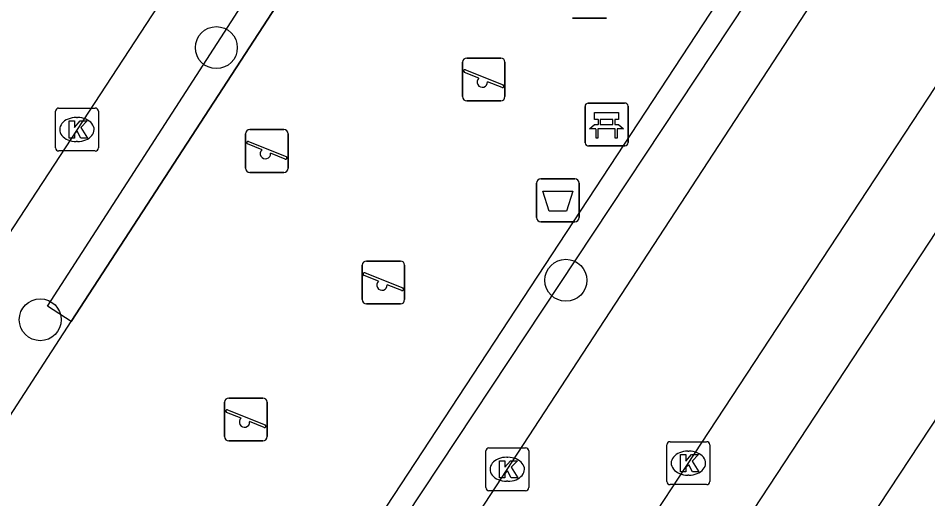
# Model space of a CAD drawing. Extents: x 159280 to 160375, y 384531 to 385872.
# Drawn here: x 160034.82 to 160056.02, y 384678.69 to 384689.89 of the extents above; entities that cross this region are included whole.
import ezdxf

# ---------------------------------------------------------------- set-up
doc = ezdxf.new("R2010")
doc.units = 0
for name, color, linetype in [('IMGEO_Afvalbak', 7, 'Continuous'), ('IMGEO_Bank', 7, 'Continuous'), ('IMGEO_Boom', 7, 'Continuous'), ('IMGEO_Groenvoorziening', 7, 'Continuous'), ('IMGEO_Haag', 7, 'Continuous'), ('IMGEO_Hek', 7, 'Continuous'), ('IMGEO_Kolk', 7, 'Continuous'), ('IMGEO_Rijbaan_lokaal_open', 7, 'Continuous'), ('IMGEO_Speelvoorziening', 7, 'Continuous'), ('IMGEO_Voetpad_open', 7, 'Continuous')]:
    doc.layers.add(name, color=color, linetype=linetype)

msp = doc.modelspace()

# ---------------------------------------------------------------- linework, layer by layer
at = {"layer": 'IMGEO_Afvalbak'}
for p, q in [((160046.906, 384685.247), (160046.906, 384686.047)), ((160046.906, 384686.047), (160046.906, 384685.247)), ((160047.006, 384686.147), (160047.796, 384686.147)), ((160047.796, 384686.147), (160047.006, 384686.147)), ((160047.896, 384686.047), (160047.896, 384685.247)), ((160047.896, 384685.247), (160047.896, 384686.047)), ((160047.796, 384685.147), (160047.006, 384685.147)), ((160047.006, 384685.147), (160047.796, 384685.147))]:
    msp.add_line(p, q, dxfattribs=at)
msp.add_lwpolyline([(160047.049, 384685.861), (160047.753, 384685.861), (160047.604, 384685.391), (160047.198, 384685.391), (160047.049, 384685.861)], dxfattribs=at)
for centre, start, end in [((160047.006, 384686.047), 90, 180), ((160047.006, 384686.047), 90, 180), ((160047.796, 384686.047), 0, 90), ((160047.796, 384686.047), 360, 90), ((160047.006, 384685.247), 180, 270), ((160047.006, 384685.247), 180, 270), ((160047.796, 384685.247), 270, 0), ((160047.796, 384685.247), 270, 0)]:
    msp.add_arc(centre, 0.1, start, end, dxfattribs=at)
at = {"layer": 'IMGEO_Bank'}
for p, q in [((160048.112, 384687.911), (160048.953, 384687.911)), ((160048.953, 384687.911), (160048.112, 384687.911)), ((160048.037, 384686.986), (160048.037, 384687.827)), ((160048.037, 384687.827), (160048.037, 384686.986)), ((160049.037, 384687.836), (160049.037, 384686.995)), ((160049.037, 384686.995), (160049.037, 384687.836)), ((160048.346, 384687.417), (160048.346, 384687.523)), ((160048.39, 384687.523), (160048.39, 384687.417)), ((160048.678, 384687.529), (160048.396, 384687.529)), ((160048.684, 384687.417), (160048.684, 384687.523)), ((160048.728, 384687.523), (160048.728, 384687.417)), ((160048.734, 384687.309), (160048.341, 384687.309)), ((160048.396, 384687.411), (160048.678, 384687.411)), ((160048.962, 384686.911), (160048.121, 384686.911)), ((160048.121, 384686.911), (160048.962, 384686.911))]:
    msp.add_line(p, q, dxfattribs=at)
for points in [[(160048.34, 384687.529), (160048.254, 384687.529), (160048.254, 384687.69), (160048.817, 384687.69), (160048.817, 384687.529), (160048.734, 384687.529)], [(160048.284, 384687.309), (160048.142, 384687.309), (160048.254, 384687.411), (160048.34, 384687.411)], [(160048.334, 384687.302), (160048.334, 384687.095), (160048.291, 384687.095), (160048.291, 384687.302)], [(160048.734, 384687.411), (160048.817, 384687.411), (160048.929, 384687.309), (160048.79, 384687.309)], [(160048.784, 384687.302), (160048.784, 384687.095), (160048.74, 384687.095), (160048.74, 384687.302)]]:
    msp.add_lwpolyline(points, dxfattribs=at)
for centre, radius, start, end in [((160048.115, 384687.833), 0.0779, 92.4484, 184.2845), ((160048.115, 384687.833), 0.0779, 92.4484, 184.2845), ((160048.959, 384687.833), 0.0779, 2.4484, 94.2845), ((160048.959, 384687.833), 0.0779, 2.4484, 94.2845), ((160048.339, 384687.522), 0.00671, 2.8957, 87.1043), ((160048.396, 384687.522), 0.00671, 92.8957, 177.1043), ((160048.678, 384687.522), 0.00671, 2.8957, 87.1043), ((160048.735, 384687.522), 0.00671, 92.8957, 177.1043), ((160048.284, 384687.302), 0.00671, 2.8957, 87.1043), ((160048.341, 384687.302), 0.00671, 92.8957, 177.1043), ((160048.339, 384687.418), 0.00671, 272.8957, 357.1043), ((160048.396, 384687.418), 0.00671, 182.8957, 267.1043), ((160048.678, 384687.418), 0.00671, 272.8957, 357.1043), ((160048.735, 384687.418), 0.00671, 182.8957, 267.1043), ((160048.733, 384687.302), 0.00671, 2.8957, 87.1043), ((160048.79, 384687.302), 0.00671, 92.8957, 177.1043), ((160048.115, 384686.989), 0.0779, 182.4484, 274.2845), ((160048.115, 384686.989), 0.0779, 182.4484, 274.2845), ((160048.959, 384686.989), 0.0779, 272.4484, 4.2845), ((160048.959, 384686.989), 0.0779, 272.4484, 4.2845)]:
    msp.add_arc(centre, radius, start, end, dxfattribs=at)
at = {"layer": 'IMGEO_Boom'}
for centre in [(160039.443, 384689.202), (160047.588, 384683.782), (160035.339, 384682.863)]:
    msp.add_circle(centre, 0.489, dxfattribs=at)
at = {"layer": 'IMGEO_Groenvoorziening'}
msp.add_lwpolyline([(160034.8, 384680.882), (160036.061, 384682.822)], dxfattribs=at)
at = {"layer": 'IMGEO_Haag'}
for points in [[(160036.061, 384682.822), (160035.505, 384683.181), (160046.323, 384699.917), (160049.111, 384698.168)], [(160039.199, 384673.573), (160040.278, 384672.872), (160054.606, 384694.504), (160051.492, 384696.733)], [(160047.615, 384694.607), (160046.958, 384693.497), (160044.27, 384695.449), (160036.061, 384682.822)], [(160048.985, 384693.728), (160048.916, 384693.623), (160048.278, 384692.664), (160051.453, 384690.78), (160040.213, 384673.657), (160033.098, 384678.263), (160034.8, 384680.882)]]:
    msp.add_lwpolyline(points, dxfattribs=at)
at = {"layer": 'IMGEO_Hek'}
msp.add_lwpolyline([(160051.453, 384690.78), (160040.213, 384673.657), (160033.098, 384678.263), (160034.8, 384680.882), (160036.061, 384682.822), (160044.27, 384695.449)], dxfattribs=at)
at = {"layer": 'IMGEO_Kolk'}
for p, q in [((160035.693, 384686.868), (160035.693, 384687.72)), ((160035.768, 384687.794), (160036.62, 384687.794)), ((160036.694, 384687.72), (160036.694, 384686.868)), ((160036.181, 384687.574), (160036.206, 384687.574)), ((160036.204, 384687.014), (160036.179, 384687.014)), ((160036.62, 384686.794), (160035.768, 384686.794)), ((160045.797, 384679.88), (160046.649, 384679.88)), ((160049.943, 384679.096), (160049.943, 384679.948)), ((160050.018, 384680.022), (160050.87, 384680.022)), ((160050.944, 384679.948), (160050.944, 384679.096)), ((160045.722, 384678.954), (160045.722, 384679.806)), ((160046.21, 384679.66), (160046.235, 384679.66)), ((160046.723, 384679.806), (160046.723, 384678.954)), ((160050.431, 384679.802), (160050.456, 384679.802)), ((160050.454, 384679.242), (160050.429, 384679.242)), ((160046.233, 384679.1), (160046.208, 384679.1)), ((160050.87, 384679.022), (160050.018, 384679.022)), ((160046.649, 384678.88), (160045.797, 384678.88))]:
    msp.add_line(p, q, dxfattribs=at)
for points in [[(160035.693, 384686.868), (160035.693, 384687.72)], [(160035.768, 384687.794), (160036.62, 384687.794)], [(160036.694, 384687.72), (160036.694, 384686.868)], [(160036.014, 384687.494), (160036.137, 384687.494), (160036.137, 384687.343), (160036.267, 384687.494), (160036.431, 384687.494), (160036.285, 384687.343), (160036.438, 384687.094), (160036.286, 384687.094), (160036.201, 384687.258), (160036.137, 384687.191), (160036.137, 384687.094), (160036.014, 384687.094), (160036.014, 384687.494)], [(160036.62, 384686.794), (160035.768, 384686.794)], [(160045.797, 384679.88), (160046.649, 384679.88)], [(160049.943, 384679.096), (160049.943, 384679.948)], [(160050.018, 384680.022), (160050.87, 384680.022)], [(160050.944, 384679.948), (160050.944, 384679.096)], [(160045.722, 384678.954), (160045.722, 384679.806)], [(160046.723, 384679.806), (160046.723, 384678.954)], [(160050.264, 384679.722), (160050.387, 384679.722), (160050.387, 384679.571), (160050.517, 384679.722), (160050.681, 384679.722), (160050.535, 384679.571), (160050.688, 384679.322), (160050.536, 384679.322), (160050.451, 384679.486), (160050.387, 384679.419), (160050.387, 384679.322), (160050.264, 384679.322), (160050.264, 384679.722)], [(160046.043, 384679.58), (160046.166, 384679.58), (160046.166, 384679.429), (160046.296, 384679.58), (160046.46, 384679.58), (160046.314, 384679.429), (160046.467, 384679.18), (160046.315, 384679.18), (160046.23, 384679.344), (160046.166, 384679.277), (160046.166, 384679.18), (160046.043, 384679.18), (160046.043, 384679.58)], [(160050.87, 384679.022), (160050.018, 384679.022)], [(160046.649, 384678.88), (160045.797, 384678.88)]]:
    msp.add_lwpolyline(points, dxfattribs=at)
for centre, start, end in [((160035.77, 384687.718), 91.552, 178.448), ((160035.77, 384687.718), 91.552, 178.448), ((160036.618, 384687.718), 1.552, 88.448), ((160036.618, 384687.718), 1.552, 88.448), ((160035.77, 384686.87), 181.552, 268.448), ((160035.77, 384686.87), 181.552, 268.448), ((160036.618, 384686.87), 271.552, 358.448), ((160036.618, 384686.87), 271.552, 358.448), ((160045.799, 384679.804), 91.552, 178.448), ((160045.799, 384679.804), 91.552, 178.448), ((160046.647, 384679.804), 1.552, 88.448), ((160046.647, 384679.804), 1.552, 88.448), ((160050.02, 384679.946), 91.552, 178.448), ((160050.02, 384679.946), 91.552, 178.448), ((160050.868, 384679.946), 1.552, 88.448), ((160050.868, 384679.946), 1.552, 88.448), ((160050.02, 384679.098), 181.552, 268.448), ((160050.02, 384679.098), 181.552, 268.448), ((160050.868, 384679.098), 271.552, 358.448), ((160050.868, 384679.098), 271.552, 358.448), ((160045.799, 384678.956), 181.552, 268.448), ((160045.799, 384678.956), 181.552, 268.448), ((160046.647, 384678.956), 271.552, 358.448), ((160046.647, 384678.956), 271.552, 358.448)]:
    msp.add_arc(centre, 0.0765, start, end, dxfattribs=at)
for centre, major_axis, ratio, start_param, end_param in [((160036.18, 384687.294), (-0.387, 0.002), 0.722429, 4.712389, 7.853982), ((160036.205, 384687.294), (-0.39, 0.002), 0.717154, 1.570796, 4.712389), ((160046.209, 384679.38), (-0.387, 0.002), 0.722429, 4.712389, 7.853982), ((160046.234, 384679.38), (-0.39, 0.002), 0.717154, 1.570796, 4.712389), ((160050.43, 384679.522), (-0.387, 0.002), 0.722429, 4.712389, 7.853982), ((160050.455, 384679.522), (-0.39, 0.002), 0.717154, 1.570796, 4.712389)]:
    msp.add_ellipse(centre, major_axis=major_axis, ratio=ratio, start_param=start_param, end_param=end_param, dxfattribs=at)
at = {"layer": 'IMGEO_Rijbaan_lokaal_open'}
for points in [[(160044.661, 384700.228), (160033.505, 384683.188), (160027.501, 384674.16)], [(160038.989, 384668.307), (160055.341, 384693.333)], [(160041.807, 384666.384), (160058.132, 384691.221)]]:
    msp.add_lwpolyline(points, dxfattribs=at)
at = {"layer": 'IMGEO_Speelvoorziening'}
for p, q in [((160048.532, 384689.887), (160047.742, 384689.887)), ((160047.742, 384689.887), (160048.532, 384689.887)), ((160045.18, 384688.06), (160045.18, 384688.86)), ((160045.18, 384688.86), (160045.18, 384688.06)), ((160045.28, 384688.96), (160046.07, 384688.96)), ((160046.07, 384688.96), (160045.28, 384688.96)), ((160046.17, 384688.86), (160046.17, 384688.06)), ((160046.17, 384688.06), (160046.17, 384688.86)), ((160045.563, 384688.488), (160045.224, 384688.625)), ((160045.249, 384688.685), (160046.125, 384688.332)), ((160046.101, 384688.272), (160045.761, 384688.409)), ((160046.07, 384687.96), (160045.28, 384687.96)), ((160045.28, 384687.96), (160046.07, 384687.96)), ((160040.224, 384687.293), (160041.014, 384687.293)), ((160041.014, 384687.293), (160040.224, 384687.293)), ((160040.124, 384686.393), (160040.124, 384687.193)), ((160040.124, 384687.193), (160040.124, 384686.393)), ((160041.114, 384687.193), (160041.114, 384686.393)), ((160041.114, 384686.393), (160041.114, 384687.193)), ((160040.507, 384686.821), (160040.168, 384686.958)), ((160040.193, 384687.018), (160041.069, 384686.665)), ((160041.045, 384686.605), (160040.705, 384686.742)), ((160041.014, 384686.293), (160040.224, 384686.293)), ((160040.224, 384686.293), (160041.014, 384686.293)), ((160042.841, 384683.331), (160042.841, 384684.131)), ((160042.841, 384684.131), (160042.841, 384683.331)), ((160042.941, 384684.231), (160043.731, 384684.231)), ((160043.731, 384684.231), (160042.941, 384684.231)), ((160043.831, 384684.131), (160043.831, 384683.331)), ((160043.831, 384683.331), (160043.831, 384684.131)), ((160043.224, 384683.759), (160042.885, 384683.896)), ((160042.91, 384683.956), (160043.786, 384683.603)), ((160043.762, 384683.543), (160043.422, 384683.68)), ((160043.731, 384683.231), (160042.941, 384683.231)), ((160042.941, 384683.231), (160043.731, 384683.231)), ((160039.636, 384680.14), (160039.636, 384680.94)), ((160039.636, 384680.94), (160039.636, 384680.14)), ((160039.736, 384681.04), (160040.526, 384681.04)), ((160040.526, 384681.04), (160039.736, 384681.04)), ((160040.626, 384680.94), (160040.626, 384680.14)), ((160040.626, 384680.14), (160040.626, 384680.94)), ((160040.019, 384680.568), (160039.68, 384680.705)), ((160039.705, 384680.765), (160040.581, 384680.412)), ((160040.557, 384680.352), (160040.217, 384680.489)), ((160040.526, 384680.04), (160039.736, 384680.04)), ((160039.736, 384680.04), (160040.526, 384680.04))]:
    msp.add_line(p, q, dxfattribs=at)
for centre, radius, start, end in [((160045.28, 384688.86), 0.1, 90, 180), ((160045.28, 384688.86), 0.1, 90, 180), ((160046.07, 384688.86), 0.1, 0, 90), ((160046.07, 384688.86), 0.1, 360, 90), ((160045.237, 384688.655), 0.0327, 68.078, 248.078), ((160045.642, 384688.398), 0.12, 130.9928, 5.1632), ((160046.113, 384688.302), 0.0327, 248.078, 68.078), ((160045.28, 384688.06), 0.1, 180, 270), ((160045.28, 384688.06), 0.1, 180, 270), ((160046.07, 384688.06), 0.1, 270, 0), ((160046.07, 384688.06), 0.1, 270, 0), ((160040.224, 384687.193), 0.1, 90, 180), ((160040.224, 384687.193), 0.1, 90, 180), ((160041.014, 384687.193), 0.1, 0, 90), ((160041.014, 384687.193), 0.1, 360, 90), ((160040.181, 384686.988), 0.0327, 68.078, 248.078), ((160040.586, 384686.731), 0.12, 130.9928, 5.1632), ((160041.057, 384686.635), 0.0327, 248.078, 68.078), ((160040.224, 384686.393), 0.1, 180, 270), ((160040.224, 384686.393), 0.1, 180, 270), ((160041.014, 384686.393), 0.1, 270, 0), ((160041.014, 384686.393), 0.1, 270, 0), ((160042.941, 384684.131), 0.1, 90, 180), ((160042.941, 384684.131), 0.1, 90, 180), ((160043.731, 384684.131), 0.1, 0, 90), ((160043.731, 384684.131), 0.1, 360, 90), ((160042.898, 384683.926), 0.0327, 68.078, 248.078), ((160043.303, 384683.669), 0.12, 130.9928, 5.1632), ((160043.774, 384683.573), 0.0327, 248.078, 68.078), ((160042.941, 384683.331), 0.1, 180, 270), ((160042.941, 384683.331), 0.1, 180, 270), ((160043.731, 384683.331), 0.1, 270, 0), ((160043.731, 384683.331), 0.1, 270, 0), ((160039.736, 384680.94), 0.1, 90, 180), ((160039.736, 384680.94), 0.1, 90, 180), ((160040.526, 384680.94), 0.1, 0, 90), ((160040.526, 384680.94), 0.1, 360, 90), ((160039.693, 384680.735), 0.0327, 68.078, 248.078), ((160040.098, 384680.478), 0.12, 130.9928, 5.1632), ((160040.569, 384680.382), 0.0327, 248.078, 68.078), ((160039.736, 384680.14), 0.1, 180, 270), ((160039.736, 384680.14), 0.1, 180, 270), ((160040.526, 384680.14), 0.1, 270, 0), ((160040.526, 384680.14), 0.1, 270, 0)]:
    msp.add_arc(centre, radius, start, end, dxfattribs=at)
at = {"layer": 'IMGEO_Voetpad_open'}
for points in [[(160075.08, 384697.276), (160063.153, 384691.087), (160044.265, 384662.443)], [(160058.527, 384688.428), (160044.878, 384667.663)]]:
    msp.add_lwpolyline(points, dxfattribs=at)

doc.saveas('drawing.dxf')
